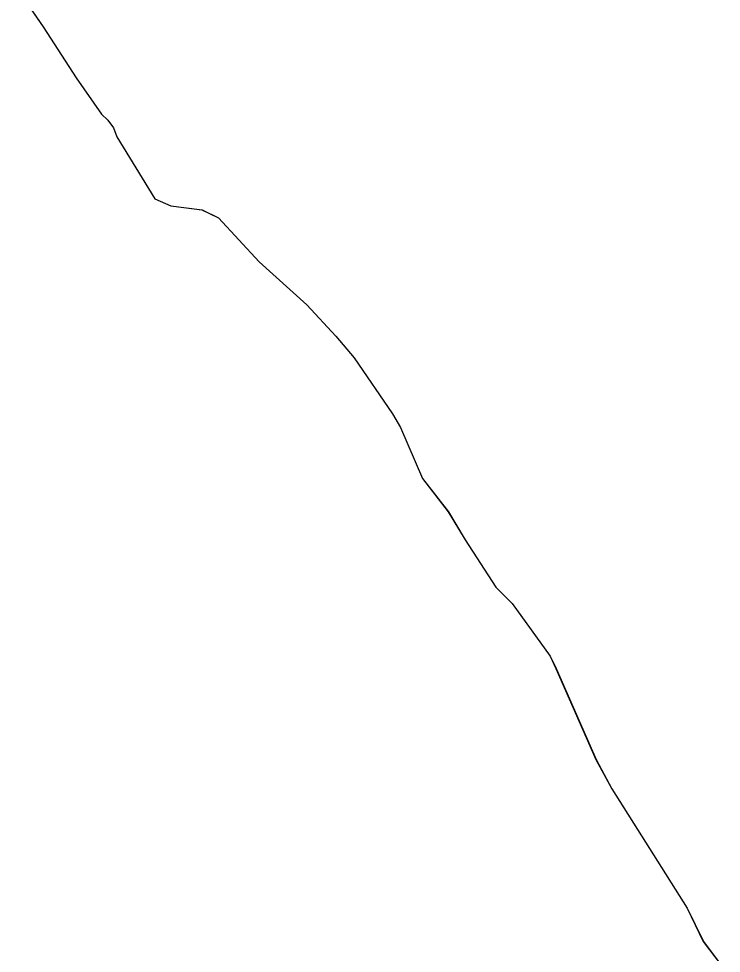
# Model space of a CAD drawing. Extents: x -651943 to -618711, y -1138561 to -1100552.
# Drawn here: x -641327.7 to -641201.2, y -1115538.4 to -1115370.2 of the extents above; entities that cross this region are included whole.
import ezdxf

# ---------------------------------------------------------------- set-up
doc = ezdxf.new("R2010")
doc.units = 0
doc.layers.add('KT optika', color=7, linetype='Continuous')
doc.layers.add('KT trasa', color=7, linetype='Continuous')

msp = doc.modelspace()

# ---------------------------------------------------------------- linework, layer by layer
at = {"layer": 'KT optika'}
for p, q in [((-641327.69, -1115365.26), (-641323.3, -1115371.63)), ((-641323.3, -1115371.63), (-641317.36, -1115380.82)), ((-641317.36, -1115380.82), (-641312.77, -1115387.36)), ((-641312.77, -1115387.36), (-641311.65, -1115388.43)), ((-641311.65, -1115388.43), (-641310.63, -1115389.83)), ((-641310.63, -1115389.83), (-641310.01, -1115391.46)), ((-641310.01, -1115391.46), (-641303.17, -1115402.61)), ((-641303.17, -1115402.61), (-641300.3, -1115403.86)), ((-641300.3, -1115403.86), (-641294.7, -1115404.6)), ((-641294.7, -1115404.6), (-641291.74, -1115406.05)), ((-641291.74, -1115406.05), (-641284.4, -1115413.97)), ((-641284.4, -1115413.97), (-641275.84, -1115421.71)), ((-641275.84, -1115421.71), (-641270.59, -1115427.34)), ((-641270.59, -1115427.34), (-641267.33, -1115431.23)), ((-641267.33, -1115431.23), (-641260.43, -1115441.29)), ((-641260.43, -1115441.29), (-641258.98, -1115443.78)), ((-641258.98, -1115443.78), (-641255, -1115452.95)), ((-641255, -1115452.95), (-641250.37, -1115458.9)), ((-641250.37, -1115458.9), (-641247.36, -1115463.98)), ((-641247.36, -1115463.98), (-641241.81, -1115472.46)), ((-641241.81, -1115472.46), (-641238.87, -1115475.43)), ((-641238.87, -1115475.43), (-641232.06, -1115484.89)), ((-641232.06, -1115484.89), (-641230.99, -1115487.13)), ((-641230.99, -1115487.13), (-641223.79, -1115503.52)), ((-641223.79, -1115503.52), (-641220.95, -1115508.79)), ((-641220.95, -1115508.79), (-641207.37, -1115530.25)), ((-641207.37, -1115530.25), (-641204.47, -1115536.23)), ((-641204.47, -1115536.23), (-641201.24, -1115540.5))]:
    msp.add_line(p, q, dxfattribs=at)
msp.add_lwpolyline([(-641327.69, -1115365.26), (-641323.3, -1115371.63), (-641317.36, -1115380.82), (-641312.77, -1115387.36), (-641311.65, -1115388.43), (-641310.63, -1115389.83), (-641310.01, -1115391.46), (-641303.17, -1115402.61), (-641300.3, -1115403.86), (-641294.7, -1115404.6), (-641291.74, -1115406.05), (-641284.4, -1115413.97), (-641275.84, -1115421.71), (-641270.59, -1115427.34), (-641267.33, -1115431.23), (-641260.43, -1115441.29), (-641258.98, -1115443.78), (-641255, -1115452.95), (-641250.37, -1115458.9), (-641247.36, -1115463.98), (-641241.81, -1115472.46), (-641238.87, -1115475.43), (-641232.06, -1115484.89), (-641230.99, -1115487.13), (-641223.79, -1115503.52), (-641220.95, -1115508.79), (-641207.37, -1115530.25), (-641204.47, -1115536.23), (-641201.24, -1115540.5)], dxfattribs=at)
at = {"layer": 'KT trasa'}
msp.add_lwpolyline([(-641327.68, -1115365.26), (-641323.29, -1115371.63), (-641317.35, -1115380.82), (-641312.76, -1115387.36), (-641311.64, -1115388.43), (-641310.62, -1115389.83), (-641310, -1115391.46), (-641303.16, -1115402.61), (-641300.29, -1115403.86), (-641294.69, -1115404.6), (-641291.73, -1115406.05), (-641284.39, -1115413.97), (-641275.83, -1115421.71), (-641270.58, -1115427.34), (-641267.32, -1115431.23), (-641260.42, -1115441.29), (-641258.97, -1115443.78), (-641254.99, -1115452.95), (-641250.36, -1115458.9), (-641247.35, -1115463.98), (-641241.8, -1115472.46), (-641238.86, -1115475.43), (-641232.05, -1115484.89), (-641230.98, -1115487.13), (-641223.78, -1115503.52), (-641220.94, -1115508.79), (-641207.36, -1115530.25), (-641204.46, -1115536.23), (-641201.23, -1115540.5)], dxfattribs=at)

doc.saveas('drawing.dxf')
